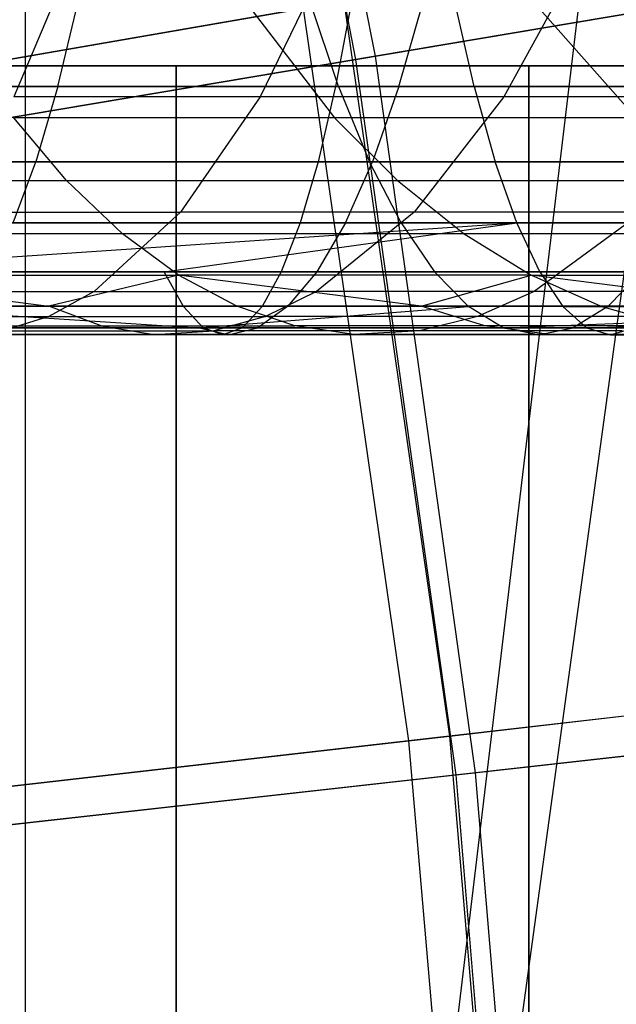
# Model space of a CAD drawing. Extents: x 0.1 to 12.1, y -6 to 6.
# Tile 303 of 334: x 10.7 to 10.922, y 0.451 to 0.817. Entities that reach past the tile are written whole.
import ezdxf

# ---------------------------------------------------------------- set-up
doc = ezdxf.new("R2010")
doc.units = 0
doc.header["$LTSCALE"] = 2.54
doc.layers.get('0').update_dxf_attribs({"linetype": 'CONTINUOUS'})

# ---------------------------------------------------------------- blocks, each defined once
blk = doc.blocks.new('DROPS_COLOR_B-11195_STL')
at = {"color": 0}
for p, q in [((10.70236, -0.90001, 53.14228), (10.91749, 0.89999, 53.42136)), ((10.70236, -0.90001, 53.14228), (10.91749, 0.89999, 53.42136)), ((10.70236, -0.90001, 53.14228), (10.70236, 0.89999, 53.14228)), ((10.70236, -0.90001, 53.14228), (10.70236, 0.89999, 53.14228)), ((10.70236, -0.90001, 60.74453), (10.70236, 0.89999, 60.74453)), ((10.70236, -0.90001, 60.74453), (10.70236, 0.89999, 60.74453)), ((10.94323, 0.85583, 53.45714), (10.70236, -0.90001, 53.14228)), ((10.94323, 0.85583, 53.45714), (10.70236, -0.90001, 53.14228)), ((10.72114, 0.8431, 54.47763), (10.69805, 0.7885, 54.406)), ((10.72114, 0.8431, 54.47763), (10.69805, 0.7885, 54.406)), ((10.81623, 0.8431, 54.4445), (10.78972, 0.7885, 54.37407)), ((10.81623, 0.8431, 54.4445), (10.78972, 0.7885, 54.37407)), ((10.91028, 0.8431, 54.40647), (10.88038, 0.7885, 54.33741)), ((10.91028, 0.8431, 54.40647), (10.88038, 0.7885, 54.33741)), ((10.77761, 0.83241, 53.61486), (10.81736, 0.78067, 53.67902)), ((10.77761, 0.83241, 53.61486), (10.81736, 0.78067, 53.67902)), ((10.88376, 0.83241, 53.54167), (10.92956, 0.78067, 53.60165)), ((10.88376, 0.83241, 53.54167), (10.92956, 0.78067, 53.60165)), ((10.65271, 0.7948, 10.9169), (10.82082, 0.82389, 10.63887)), ((10.65271, 0.7948, 10.9169), (10.82082, 0.82389, 10.63887)), ((10.82082, 0.82389, 10.63887), (10.86009, 0.55076, 10.63887)), ((10.82082, 0.82389, 10.63887), (10.86009, 0.55076, 10.63887)), ((10.80573, 0.82128, 4.72138), (10.63621, 0.79194, 4.44423)), ((10.80573, 0.82128, 4.72138), (10.63621, 0.79194, 4.44423)), ((10.71443, 0.79227, 56.25608), (10.72196, 0.82386, 56.30084)), ((10.71443, 0.79227, 56.25608), (10.72196, 0.82386, 56.30084)), ((10.80573, 0.82128, 4.72138), (10.84488, 0.54901, 4.72138)), ((10.80573, 0.82128, 4.72138), (10.84488, 0.54901, 4.72138)), ((10.81889, 0.79227, 55.58265), (10.80835, 0.82386, 55.53851)), ((10.81889, 0.79227, 55.58265), (10.80835, 0.82386, 55.53851)), ((10.82368, 0.82386, 58.10547), (10.81772, 0.79227, 58.06048)), ((10.82368, 0.82386, 58.10547), (10.81772, 0.79227, 58.06048)), ((10.84134, 0.79227, 56.23245), (10.85038, 0.82386, 56.27692)), ((10.84134, 0.79227, 56.23245), (10.85038, 0.82386, 56.27692)), ((10.86935, 0.79227, 57.40679), (10.86216, 0.82386, 57.36198)), ((10.86935, 0.79227, 57.40679), (10.86216, 0.82386, 57.36198)), ((10.75846, 0.8, 33.64698), (10.59154, 0.8, 34.04997)), ((10.59154, 0.8, 19.82379), (10.75846, 0.8, 20.22678)), ((10.75846, 0.8, 33.64698), (10.59154, 0.8, 34.04997)), ((10.59154, 0.8, 19.82379), (10.75846, 0.8, 20.22678)), ((10.75846, 0, 33.64698), (10.75846, 0.8, 33.64698)), ((10.88963, 0.8, 33.23098), (10.75846, 0.8, 33.64698)), ((10.75846, 0, 33.64698), (10.75846, 0.8, 33.64698)), ((10.75846, 0.8, 20.22678), (10.75846, 0, 20.22678)), ((10.75846, 0.8, 20.22678), (10.88963, 0.8, 20.64279)), ((10.75846, 0.8, 20.22678), (10.75846, 0, 20.22678)), ((10.88963, 0.8, 33.23098), (10.75846, 0.8, 33.64698)), ((10.75846, 0.8, 20.22678), (10.88963, 0.8, 20.64279)), ((10.88963, 0, 33.23098), (10.88963, 0.8, 33.23098)), ((10.98404, 0.8, 32.80512), (10.88963, 0.8, 33.23098)), ((10.88963, 0, 33.23098), (10.88963, 0.8, 33.23098)), ((10.88963, 0.8, 20.64279), (10.88963, 0, 20.64279)), ((10.88963, 0.8, 20.64279), (10.98404, 0.8, 21.06864)), ((10.88963, 0.8, 20.64279), (10.88963, 0, 20.64279)), ((10.98404, 0.8, 32.80512), (10.88963, 0.8, 33.23098)), ((10.88963, 0.8, 20.64279), (10.98404, 0.8, 21.06864)), ((10.71443, 0.79227, 56.25608), (10.58725, 0.79227, 56.27536)), ((10.71443, 0.79227, 56.25608), (10.58725, 0.79227, 56.27536)), ((10.5978, 0.79227, 57.44269), (10.86935, 0.79227, 57.40679)), ((10.5978, 0.79227, 57.44269), (10.86935, 0.79227, 57.40679)), ((10.81889, 0.79227, 55.58265), (10.60828, 0.79227, 55.62556)), ((10.81889, 0.79227, 55.58265), (10.60828, 0.79227, 55.62556)), ((10.81772, 0.79227, 58.06048), (10.66424, 0.79227, 58.07864)), ((10.81772, 0.79227, 58.06048), (10.66424, 0.79227, 58.07864)), ((10.71443, 0.79227, 56.25608), (10.70622, 0.76431, 56.20732)), ((10.71443, 0.79227, 56.25608), (10.70622, 0.76431, 56.20732)), ((10.84134, 0.79227, 56.23245), (10.71443, 0.79227, 56.25608)), ((10.84134, 0.79227, 56.23245), (10.71443, 0.79227, 56.25608)), ((10.81772, 0.79227, 58.06048), (10.81123, 0.76431, 58.01146)), ((10.81772, 0.79227, 58.06048), (10.81123, 0.76431, 58.01146)), ((10.97065, 0.79227, 58.03812), (10.81772, 0.79227, 58.06048)), ((10.97065, 0.79227, 58.03812), (10.81772, 0.79227, 58.06048)), ((11.02686, 0.79227, 55.52549), (10.81889, 0.79227, 55.58265)), ((10.81889, 0.79227, 55.58265), (10.83037, 0.76431, 55.63075)), ((10.81889, 0.79227, 55.58265), (10.83037, 0.76431, 55.63075)), ((11.02686, 0.79227, 55.52549), (10.81889, 0.79227, 55.58265)), ((10.84134, 0.79227, 56.23245), (10.83149, 0.76431, 56.184)), ((10.84134, 0.79227, 56.23245), (10.83149, 0.76431, 56.184)), ((10.96739, 0.79227, 56.20456), (10.84134, 0.79227, 56.23245)), ((10.96739, 0.79227, 56.20456), (10.84134, 0.79227, 56.23245)), ((10.86935, 0.79227, 57.40679), (11.13763, 0.79227, 57.35624)), ((10.86935, 0.79227, 57.40679), (11.13763, 0.79227, 57.35624)), ((10.86935, 0.79227, 57.40679), (10.87718, 0.76431, 57.45561)), ((10.86935, 0.79227, 57.40679), (10.87718, 0.76431, 57.45561)), ((10.78972, 0.7885, 54.37407), (10.69805, 0.7885, 54.406)), ((10.78972, 0.7885, 54.37407), (10.69805, 0.7885, 54.406)), ((10.78972, 0.7885, 54.37407), (10.76007, 0.74562, 54.29531)), ((10.78972, 0.7885, 54.37407), (10.76007, 0.74562, 54.29531)), ((10.88038, 0.7885, 54.33741), (10.78972, 0.7885, 54.37407)), ((10.88038, 0.7885, 54.33741), (10.78972, 0.7885, 54.37407)), ((10.88038, 0.7885, 54.33741), (10.84694, 0.74562, 54.26018)), ((10.88038, 0.7885, 54.33741), (10.84694, 0.74562, 54.26018)), ((10.96912, 0.7885, 54.29633), (10.88038, 0.7885, 54.33741)), ((10.96912, 0.7885, 54.29633), (10.88038, 0.7885, 54.33741)), ((10.71764, 0.75739, 53.78511), (10.69804, 0.78067, 53.74526)), ((10.81736, 0.78067, 53.67902), (10.69804, 0.78067, 53.74526)), ((10.71764, 0.75739, 53.78511), (10.69804, 0.78067, 53.74526)), ((10.81736, 0.78067, 53.67902), (10.69804, 0.78067, 53.74526)), ((10.84075, 0.75739, 53.71677), (10.81736, 0.78067, 53.67902)), ((10.92956, 0.78067, 53.60165), (10.81736, 0.78067, 53.67902)), ((10.84075, 0.75739, 53.71677), (10.81736, 0.78067, 53.67902)), ((10.92956, 0.78067, 53.60165), (10.81736, 0.78067, 53.67902)), ((10.58069, 0.76431, 56.22635), (10.70622, 0.76431, 56.20732)), ((10.58069, 0.76431, 56.22635), (10.70622, 0.76431, 56.20732)), ((10.87718, 0.76431, 57.45561), (10.60294, 0.76431, 57.49187)), ((10.87718, 0.76431, 57.45561), (10.60294, 0.76431, 57.49187)), ((10.61648, 0.76431, 55.67431), (10.83037, 0.76431, 55.63075)), ((10.61648, 0.76431, 55.67431), (10.83037, 0.76431, 55.63075)), ((10.81123, 0.76431, 58.01146), (10.6591, 0.76431, 58.02946)), ((10.81123, 0.76431, 58.01146), (10.6591, 0.76431, 58.02946)), ((10.6978, 0.74161, 56.15732), (10.70622, 0.76431, 56.20732)), ((10.6978, 0.74161, 56.15732), (10.70622, 0.76431, 56.20732)), ((10.70622, 0.76431, 56.20732), (10.83149, 0.76431, 56.184)), ((10.70622, 0.76431, 56.20732), (10.83149, 0.76431, 56.184)), ((10.81123, 0.76431, 58.01146), (10.80458, 0.74161, 57.96119)), ((10.81123, 0.76431, 58.01146), (10.80458, 0.74161, 57.96119)), ((10.96282, 0.76431, 57.9893), (10.81123, 0.76431, 58.01146)), ((10.96282, 0.76431, 57.9893), (10.81123, 0.76431, 58.01146)), ((10.82138, 0.74161, 56.13431), (10.83149, 0.76431, 56.184)), ((10.82138, 0.74161, 56.13431), (10.83149, 0.76431, 56.184)), ((10.83037, 0.76431, 55.63075), (11.04158, 0.76431, 55.57269)), ((10.84215, 0.74161, 55.68007), (10.83037, 0.76431, 55.63075)), ((10.83037, 0.76431, 55.63075), (11.04158, 0.76431, 55.57269)), ((10.84215, 0.74161, 55.68007), (10.83037, 0.76431, 55.63075)), ((10.83149, 0.76431, 56.184), (10.9559, 0.76431, 56.15646)), ((10.83149, 0.76431, 56.184), (10.9559, 0.76431, 56.15646)), ((10.88521, 0.74161, 57.50568), (10.87718, 0.76431, 57.45561)), ((11.14812, 0.76431, 57.40456), (10.87718, 0.76431, 57.45561)), ((10.88521, 0.74161, 57.50568), (10.87718, 0.76431, 57.45561)), ((11.14812, 0.76431, 57.40456), (10.87718, 0.76431, 57.45561)), ((10.589, 0.75739, 53.84086), (10.71764, 0.75739, 53.78511)), ((10.589, 0.75739, 53.84086), (10.71764, 0.75739, 53.78511)), ((10.71764, 0.75739, 53.78511), (10.84075, 0.75739, 53.71677)), ((10.71764, 0.75739, 53.78511), (10.84075, 0.75739, 53.71677)), ((10.71764, 0.75739, 53.78511), (10.73843, 0.73756, 53.82737)), ((10.71764, 0.75739, 53.78511), (10.73843, 0.73756, 53.82737)), ((10.84075, 0.75739, 53.71677), (10.95651, 0.75739, 53.63694)), ((10.84075, 0.75739, 53.71677), (10.95651, 0.75739, 53.63694)), ((10.84075, 0.75739, 53.71677), (10.86556, 0.73756, 53.7568)), ((10.84075, 0.75739, 53.71677), (10.86556, 0.73756, 53.7568)), ((10.67224, 0.74562, 54.32591), (10.76007, 0.74562, 54.29531)), ((10.67224, 0.74562, 54.32591), (10.76007, 0.74562, 54.29531)), ((10.7279, 0.71612, 54.20983), (10.76007, 0.74562, 54.29531)), ((10.7279, 0.71612, 54.20983), (10.76007, 0.74562, 54.29531)), ((10.84694, 0.74562, 54.26018), (10.76007, 0.74562, 54.29531)), ((10.84694, 0.74562, 54.26018), (10.76007, 0.74562, 54.29531)), ((10.84694, 0.74562, 54.26018), (10.81066, 0.71612, 54.17637)), ((10.84694, 0.74562, 54.26018), (10.81066, 0.71612, 54.17637)), ((10.93197, 0.74562, 54.22082), (10.84694, 0.74562, 54.26018)), ((10.93197, 0.74562, 54.22082), (10.84694, 0.74562, 54.26018)), ((10.93197, 0.74562, 54.22082), (10.89166, 0.71612, 54.13887)), ((10.93197, 0.74562, 54.22082), (10.89166, 0.71612, 54.13887)), ((10.6082, 0.74161, 57.5423), (10.88521, 0.74161, 57.50568)), ((10.6082, 0.74161, 57.5423), (10.88521, 0.74161, 57.50568)), ((10.61377, 0.72342, 57.59555), (10.88521, 0.74161, 57.50568)), ((10.61377, 0.72342, 57.59555), (10.88521, 0.74161, 57.50568)), ((10.84215, 0.74161, 55.68007), (10.6249, 0.74161, 55.72431)), ((10.84215, 0.74161, 55.68007), (10.6249, 0.74161, 55.72431)), ((10.80458, 0.74161, 57.96119), (10.65383, 0.74161, 57.97903)), ((10.80458, 0.74161, 57.96119), (10.65383, 0.74161, 57.97903)), ((10.82138, 0.74161, 56.13431), (10.6978, 0.74161, 56.15732)), ((10.82138, 0.74161, 56.13431), (10.6978, 0.74161, 56.15732)), ((10.75399, 0.72342, 57.57896), (10.88521, 0.74161, 57.50568)), ((10.75399, 0.72342, 57.57896), (10.88521, 0.74161, 57.50568)), ((10.80458, 0.74161, 57.96119), (10.79755, 0.72342, 57.90812)), ((10.80458, 0.74161, 57.96119), (10.79755, 0.72342, 57.90812)), ((10.95478, 0.74161, 57.93924), (10.80458, 0.74161, 57.96119)), ((10.95478, 0.74161, 57.93924), (10.80458, 0.74161, 57.96119)), ((10.82138, 0.74161, 56.13431), (10.81072, 0.72342, 56.08184)), ((10.82138, 0.74161, 56.13431), (10.81072, 0.72342, 56.08184)), ((10.94413, 0.74161, 56.10715), (10.82138, 0.74161, 56.13431)), ((10.94413, 0.74161, 56.10715), (10.82138, 0.74161, 56.13431)), ((11.05667, 0.74161, 55.6211), (10.84215, 0.74161, 55.68007)), ((10.84215, 0.74161, 55.68007), (10.85458, 0.72342, 55.73214)), ((10.84215, 0.74161, 55.68007), (10.85458, 0.72342, 55.73214)), ((11.05667, 0.74161, 55.6211), (10.84215, 0.74161, 55.68007)), ((10.88521, 0.74161, 57.50568), (11.15889, 0.74161, 57.45411)), ((10.8937, 0.72342, 57.55854), (10.88521, 0.74161, 57.50568)), ((10.88521, 0.74161, 57.50568), (11.15889, 0.74161, 57.45411)), ((10.8937, 0.72342, 57.55854), (10.88521, 0.74161, 57.50568)), ((10.73843, 0.73756, 53.82737), (10.6056, 0.73756, 53.88494)), ((10.73843, 0.73756, 53.82737), (10.6056, 0.73756, 53.88494)), ((10.75935, 0.72216, 53.86991), (10.73843, 0.73756, 53.82737)), ((10.86556, 0.73756, 53.7568), (10.73843, 0.73756, 53.82737)), ((10.75935, 0.72216, 53.86991), (10.73843, 0.73756, 53.82737)), ((10.86556, 0.73756, 53.7568), (10.73843, 0.73756, 53.82737)), ((10.9851, 0.73756, 53.67437), (10.86556, 0.73756, 53.7568)), ((10.86556, 0.73756, 53.7568), (10.89052, 0.72216, 53.79709)), ((10.86556, 0.73756, 53.7568), (10.89052, 0.72216, 53.79709)), ((10.9851, 0.73756, 53.67437), (10.86556, 0.73756, 53.7568)), ((10.75399, 0.72342, 57.57896), (10.61377, 0.72342, 57.59555)), ((10.75399, 0.72342, 57.57896), (10.61377, 0.72342, 57.59555)), ((10.62229, 0.72216, 53.9293), (10.75935, 0.72216, 53.86991)), ((10.62229, 0.72216, 53.9293), (10.75935, 0.72216, 53.86991)), ((10.62229, 0.72216, 53.9293), (10.71106, 0.71063, 53.94633)), ((10.62229, 0.72216, 53.9293), (10.71106, 0.71063, 53.94633)), ((10.63379, 0.72342, 55.77711), (10.85458, 0.72342, 55.73214)), ((10.63379, 0.72342, 55.77711), (10.85458, 0.72342, 55.73214)), ((10.79755, 0.72342, 57.90812), (10.64827, 0.72342, 57.92578)), ((10.79755, 0.72342, 57.90812), (10.64827, 0.72342, 57.92578)), ((10.68891, 0.72342, 56.10453), (10.81072, 0.72342, 56.08184)), ((10.68891, 0.72342, 56.10453), (10.81072, 0.72342, 56.08184)), ((10.75935, 0.72216, 53.86991), (10.71106, 0.71063, 53.94633)), ((10.75935, 0.72216, 53.86991), (10.71106, 0.71063, 53.94633)), ((10.76111, 0.71049, 57.63278), (10.75399, 0.72342, 57.57896)), ((10.8937, 0.72342, 57.55854), (10.75399, 0.72342, 57.57896)), ((10.76111, 0.71049, 57.63278), (10.75399, 0.72342, 57.57896)), ((10.8937, 0.72342, 57.55854), (10.75399, 0.72342, 57.57896)), ((10.78102, 0.71063, 53.91395), (10.75935, 0.72216, 53.86991)), ((10.84961, 0.71063, 53.87802), (10.75935, 0.72216, 53.86991)), ((10.78102, 0.71063, 53.91395), (10.75935, 0.72216, 53.86991)), ((10.84961, 0.71063, 53.87802), (10.75935, 0.72216, 53.86991)), ((10.89052, 0.72216, 53.79709), (10.75935, 0.72216, 53.86991)), ((10.89052, 0.72216, 53.79709), (10.75935, 0.72216, 53.86991)), ((10.79755, 0.72342, 57.90812), (10.79043, 0.71049, 57.8543)), ((10.79755, 0.72342, 57.90812), (10.79043, 0.71049, 57.8543)), ((10.9463, 0.72342, 57.88638), (10.79755, 0.72342, 57.90812)), ((10.9463, 0.72342, 57.88638), (10.79755, 0.72342, 57.90812)), ((10.81072, 0.72342, 56.08184), (10.7999, 0.71049, 56.02865)), ((10.81072, 0.72342, 56.08184), (10.7999, 0.71049, 56.02865)), ((10.81072, 0.72342, 56.08184), (10.93169, 0.72342, 56.05508)), ((10.81072, 0.72342, 56.08184), (10.93169, 0.72342, 56.05508)), ((10.84961, 0.71063, 53.87802), (10.89052, 0.72216, 53.79709)), ((10.84961, 0.71063, 53.87802), (10.89052, 0.72216, 53.79709)), ((10.85458, 0.72342, 55.73214), (11.07261, 0.72342, 55.67221)), ((10.86719, 0.71049, 55.78494), (10.85458, 0.72342, 55.73214)), ((10.85458, 0.72342, 55.73214), (11.07261, 0.72342, 55.67221)), ((10.86719, 0.71049, 55.78494), (10.85458, 0.72342, 55.73214)), ((10.89052, 0.72216, 53.79709), (11.01386, 0.72216, 53.71204)), ((10.91637, 0.71063, 53.8388), (10.89052, 0.72216, 53.79709)), ((10.91637, 0.71063, 53.8388), (10.89052, 0.72216, 53.79709)), ((10.98107, 0.71063, 53.79646), (10.89052, 0.72216, 53.79709)), ((10.98107, 0.71063, 53.79646), (10.89052, 0.72216, 53.79709)), ((10.89052, 0.72216, 53.79709), (11.01386, 0.72216, 53.71204)), ((11.17025, 0.72342, 57.50643), (10.8937, 0.72342, 57.55854)), ((10.8937, 0.72342, 57.55854), (10.9023, 0.71049, 57.61214)), ((10.8937, 0.72342, 57.55854), (10.9023, 0.71049, 57.61214)), ((11.17025, 0.72342, 57.50643), (10.8937, 0.72342, 57.55854)), ((10.93169, 0.72342, 56.05508), (10.91909, 0.71049, 56.00228)), ((10.93169, 0.72342, 56.05508), (10.91909, 0.71049, 56.00228)), ((10.64422, 0.71612, 54.23899), (10.7279, 0.71612, 54.20983)), ((10.64422, 0.71612, 54.23899), (10.7279, 0.71612, 54.20983)), ((10.7279, 0.71612, 54.20983), (10.71109, 0.70685, 54.16519)), ((10.7279, 0.71612, 54.20983), (10.71109, 0.70685, 54.16519)), ((10.7279, 0.71612, 54.20983), (10.81066, 0.71612, 54.17637)), ((10.7279, 0.71612, 54.20983), (10.81066, 0.71612, 54.17637)), ((10.81066, 0.71612, 54.17637), (10.7917, 0.70685, 54.13259)), ((10.81066, 0.71612, 54.17637), (10.7917, 0.70685, 54.13259)), ((10.89166, 0.71612, 54.13887), (10.81066, 0.71612, 54.17637)), ((10.89166, 0.71612, 54.13887), (10.81066, 0.71612, 54.17637)), ((10.89166, 0.71612, 54.13887), (10.8706, 0.70685, 54.09607)), ((10.89166, 0.71612, 54.13887), (10.8706, 0.70685, 54.09607)), ((10.97108, 0.71612, 54.09728), (10.89166, 0.71612, 54.13887)), ((10.97108, 0.71612, 54.09728), (10.89166, 0.71612, 54.13887)), ((10.76111, 0.71049, 57.63278), (10.61941, 0.71049, 57.64954)), ((10.76111, 0.71049, 57.63278), (10.61941, 0.71049, 57.64954)), ((10.71106, 0.71063, 53.94633), (10.63959, 0.71063, 53.97523)), ((10.71106, 0.71063, 53.94633), (10.63959, 0.71063, 53.97523)), ((10.79043, 0.71049, 57.8543), (10.64263, 0.71049, 57.87179)), ((10.79043, 0.71049, 57.8543), (10.64263, 0.71049, 57.87179)), ((10.6428, 0.71049, 55.83064), (10.76648, 0.70261, 55.8643)), ((10.86719, 0.71049, 55.78494), (10.6428, 0.71049, 55.83064)), ((10.6428, 0.71049, 55.83064), (10.76648, 0.70261, 55.8643)), ((10.86719, 0.71049, 55.78494), (10.6428, 0.71049, 55.83064)), ((10.7999, 0.71049, 56.02865), (10.6799, 0.71049, 56.05099)), ((10.7999, 0.71049, 56.02865), (10.6799, 0.71049, 56.05099)), ((10.7305, 0.70337, 53.99124), (10.71106, 0.71063, 53.94633)), ((10.78102, 0.71063, 53.91395), (10.71106, 0.71063, 53.94633)), ((10.7305, 0.70337, 53.99124), (10.71106, 0.71063, 53.94633)), ((10.78102, 0.71063, 53.91395), (10.71106, 0.71063, 53.94633)), ((10.76842, 0.70261, 57.68804), (10.76111, 0.71049, 57.63278)), ((10.9023, 0.71049, 57.61214), (10.76111, 0.71049, 57.63278)), ((10.76842, 0.70261, 57.68804), (10.76111, 0.71049, 57.63278)), ((10.9023, 0.71049, 57.61214), (10.76111, 0.71049, 57.63278)), ((10.76648, 0.70261, 55.8643), (10.86719, 0.71049, 55.78494)), ((10.76648, 0.70261, 55.8643), (10.86719, 0.71049, 55.78494)), ((10.80262, 0.70337, 53.95786), (10.78102, 0.71063, 53.91395)), ((10.84961, 0.71063, 53.87802), (10.78102, 0.71063, 53.91395)), ((10.80262, 0.70337, 53.95786), (10.78102, 0.71063, 53.91395)), ((10.84961, 0.71063, 53.87802), (10.78102, 0.71063, 53.91395)), ((10.79043, 0.71049, 57.8543), (10.78312, 0.70261, 57.79904)), ((10.79043, 0.71049, 57.8543), (10.78312, 0.70261, 57.79904)), ((10.7999, 0.71049, 56.02865), (10.7888, 0.70261, 55.97402)), ((10.7999, 0.71049, 56.02865), (10.7888, 0.70261, 55.97402)), ((10.9377, 0.71049, 57.83278), (10.79043, 0.71049, 57.8543)), ((10.9377, 0.71049, 57.83278), (10.79043, 0.71049, 57.8543)), ((10.91909, 0.71049, 56.00228), (10.7999, 0.71049, 56.02865)), ((10.91909, 0.71049, 56.00228), (10.7999, 0.71049, 56.02865)), ((10.87332, 0.70337, 53.92083), (10.84961, 0.71063, 53.87802)), ((10.91637, 0.71063, 53.8388), (10.84961, 0.71063, 53.87802)), ((10.87332, 0.70337, 53.92083), (10.84961, 0.71063, 53.87802)), ((10.91637, 0.71063, 53.8388), (10.84961, 0.71063, 53.87802)), ((10.88013, 0.70261, 55.83915), (10.86719, 0.71049, 55.78494)), ((10.88013, 0.70261, 55.83915), (10.86719, 0.71049, 55.78494)), ((11.08876, 0.71049, 55.72403), (10.86719, 0.71049, 55.78494)), ((11.08876, 0.71049, 55.72403), (10.86719, 0.71049, 55.78494)), ((10.88013, 0.70261, 55.83915), (11.08876, 0.71049, 55.72403)), ((10.88013, 0.70261, 55.83915), (11.08876, 0.71049, 55.72403)), ((10.9023, 0.71049, 57.61214), (11.18178, 0.71049, 57.55948)), ((10.9023, 0.71049, 57.61214), (11.18178, 0.71049, 57.55948)), ((10.9023, 0.71049, 57.61214), (10.91113, 0.70261, 57.66718)), ((10.9023, 0.71049, 57.61214), (10.91113, 0.70261, 57.66718)), ((10.91909, 0.71049, 56.00228), (10.90614, 0.70261, 55.94807)), ((10.91909, 0.71049, 56.00228), (10.90614, 0.70261, 55.94807)), ((10.91113, 0.70261, 57.66718), (11.18178, 0.71049, 57.55948)), ((10.91113, 0.70261, 57.66718), (11.18178, 0.71049, 57.55948)), ((10.98107, 0.71063, 53.79646), (10.91637, 0.71063, 53.8388)), ((10.91637, 0.71063, 53.8388), (10.94215, 0.70337, 53.8804)), ((10.91637, 0.71063, 53.8388), (10.94215, 0.70337, 53.8804)), ((10.98107, 0.71063, 53.79646), (10.91637, 0.71063, 53.8388)), ((11.03773, 0.71049, 55.97181), (10.91909, 0.71049, 56.00228)), ((11.03773, 0.71049, 55.97181), (10.91909, 0.71049, 56.00228)), ((10.62959, 0.70685, 54.19359), (10.71109, 0.70685, 54.16519)), ((10.62959, 0.70685, 54.19359), (10.71109, 0.70685, 54.16519)), ((10.71109, 0.70685, 54.16519), (10.69397, 0.70145, 54.11971)), ((10.71109, 0.70685, 54.16519), (10.69397, 0.70145, 54.11971)), ((10.71109, 0.70685, 54.16519), (10.7917, 0.70685, 54.13259)), ((10.71109, 0.70685, 54.16519), (10.7917, 0.70685, 54.13259)), ((10.7917, 0.70685, 54.13259), (10.77239, 0.70145, 54.08799)), ((10.7917, 0.70685, 54.13259), (10.77239, 0.70145, 54.08799)), ((10.8706, 0.70685, 54.09607), (10.7917, 0.70685, 54.13259)), ((10.8706, 0.70685, 54.09607), (10.7917, 0.70685, 54.13259)), ((10.8706, 0.70685, 54.09607), (10.84915, 0.70145, 54.05246)), ((10.8706, 0.70685, 54.09607), (10.84915, 0.70145, 54.05246)), ((10.94797, 0.70685, 54.05555), (10.8706, 0.70685, 54.09607)), ((10.94797, 0.70685, 54.05555), (10.8706, 0.70685, 54.09607)), ((10.65683, 0.70337, 54.02103), (10.7305, 0.70337, 53.99124)), ((10.65683, 0.70337, 54.02103), (10.7305, 0.70337, 53.99124)), ((10.7305, 0.70337, 53.99124), (10.80262, 0.70337, 53.95786)), ((10.7305, 0.70337, 53.99124), (10.80262, 0.70337, 53.95786)), ((10.7305, 0.70337, 53.99124), (10.75021, 0.70015, 54.03676)), ((10.7305, 0.70337, 53.99124), (10.75021, 0.70015, 54.03676)), ((10.82451, 0.70015, 54.00236), (10.80262, 0.70337, 53.95786)), ((10.87332, 0.70337, 53.92083), (10.80262, 0.70337, 53.95786)), ((10.82451, 0.70015, 54.00236), (10.80262, 0.70337, 53.95786)), ((10.87332, 0.70337, 53.92083), (10.80262, 0.70337, 53.95786)), ((10.89736, 0.70015, 53.96421), (10.87332, 0.70337, 53.92083)), ((10.94215, 0.70337, 53.8804), (10.87332, 0.70337, 53.92083)), ((10.89736, 0.70015, 53.96421), (10.87332, 0.70337, 53.92083)), ((10.94215, 0.70337, 53.8804), (10.87332, 0.70337, 53.92083)), ((10.76842, 0.70261, 57.68804), (10.6252, 0.70261, 57.70498)), ((10.76842, 0.70261, 57.68804), (10.6252, 0.70261, 57.70498)), ((10.77577, 0.69999, 57.74354), (10.63102, 0.69999, 57.76066)), ((10.77577, 0.69999, 57.74354), (10.63102, 0.69999, 57.76066)), ((10.78312, 0.70261, 57.79904), (10.63684, 0.70261, 57.81635)), ((10.78312, 0.70261, 57.79904), (10.63684, 0.70261, 57.81635)), ((10.65206, 0.70261, 55.88561), (10.76648, 0.70261, 55.8643)), ((10.65206, 0.70261, 55.88561), (10.76648, 0.70261, 55.8643)), ((10.77764, 0.69999, 55.91916), (10.66135, 0.69999, 55.94082)), ((10.77764, 0.69999, 55.91916), (10.66135, 0.69999, 55.94082)), ((10.67065, 0.70261, 55.99603), (10.7888, 0.70261, 55.97402)), ((10.67065, 0.70261, 55.99603), (10.7888, 0.70261, 55.97402)), ((10.75021, 0.70015, 54.03676), (10.6743, 0.70015, 54.06745)), ((10.75021, 0.70015, 54.03676), (10.6743, 0.70015, 54.06745)), ((10.69397, 0.70145, 54.11971), (10.77239, 0.70145, 54.08799)), ((10.69397, 0.70145, 54.11971), (10.77239, 0.70145, 54.08799)), ((10.75021, 0.70015, 54.03676), (10.77239, 0.70145, 54.08799)), ((10.75021, 0.70015, 54.03676), (10.77239, 0.70145, 54.08799)), ((10.82451, 0.70015, 54.00236), (10.75021, 0.70015, 54.03676)), ((10.82451, 0.70015, 54.00236), (10.75021, 0.70015, 54.03676)), ((10.76648, 0.70261, 55.8643), (10.88013, 0.70261, 55.83915)), ((10.77764, 0.69999, 55.91916), (10.76648, 0.70261, 55.8643)), ((10.76648, 0.70261, 55.8643), (10.88013, 0.70261, 55.83915)), ((10.77764, 0.69999, 55.91916), (10.76648, 0.70261, 55.8643)), ((10.77577, 0.69999, 57.74354), (10.76842, 0.70261, 57.68804)), ((10.91113, 0.70261, 57.66718), (10.76842, 0.70261, 57.68804)), ((10.77577, 0.69999, 57.74354), (10.76842, 0.70261, 57.68804)), ((10.91113, 0.70261, 57.66718), (10.76842, 0.70261, 57.68804)), ((10.84915, 0.70145, 54.05246), (10.77239, 0.70145, 54.08799)), ((10.84915, 0.70145, 54.05246), (10.77239, 0.70145, 54.08799)), ((10.78312, 0.70261, 57.79904), (10.77577, 0.69999, 57.74354)), ((10.78312, 0.70261, 57.79904), (10.77577, 0.69999, 57.74354)), ((10.92, 0.69999, 57.72245), (10.77577, 0.69999, 57.74354)), ((10.92, 0.69999, 57.72245), (10.77577, 0.69999, 57.74354)), ((10.77764, 0.69999, 55.91916), (10.7888, 0.70261, 55.97402)), ((10.77764, 0.69999, 55.91916), (10.7888, 0.70261, 55.97402)), ((10.89314, 0.69999, 55.89361), (10.77764, 0.69999, 55.91916)), ((10.89314, 0.69999, 55.89361), (10.77764, 0.69999, 55.91916)), ((10.92887, 0.70261, 57.77774), (10.78312, 0.70261, 57.79904)), ((10.92887, 0.70261, 57.77774), (10.78312, 0.70261, 57.79904)), ((10.7888, 0.70261, 55.97402), (10.90614, 0.70261, 55.94807)), ((10.7888, 0.70261, 55.97402), (10.90614, 0.70261, 55.94807)), ((10.84915, 0.70145, 54.05246), (10.82451, 0.70015, 54.00236)), ((10.84915, 0.70145, 54.05246), (10.82451, 0.70015, 54.00236)), ((10.89736, 0.70015, 53.96421), (10.82451, 0.70015, 54.00236)), ((10.89736, 0.70015, 53.96421), (10.82451, 0.70015, 54.00236)), ((10.92442, 0.70145, 54.01304), (10.84915, 0.70145, 54.05246)), ((10.92442, 0.70145, 54.01304), (10.84915, 0.70145, 54.05246)), ((10.88013, 0.70261, 55.83915), (10.99327, 0.70261, 55.8101)), ((10.89314, 0.69999, 55.89361), (10.88013, 0.70261, 55.83915)), ((10.88013, 0.70261, 55.83915), (10.99327, 0.70261, 55.8101)), ((10.89314, 0.69999, 55.89361), (10.88013, 0.70261, 55.83915)), ((10.89314, 0.69999, 55.89361), (10.90614, 0.70261, 55.94807)), ((10.89314, 0.69999, 55.89361), (10.90614, 0.70261, 55.94807)), ((11.00811, 0.69999, 55.86408), (10.89314, 0.69999, 55.89361)), ((11.00811, 0.69999, 55.86408), (10.89314, 0.69999, 55.89361)), ((10.96827, 0.70015, 53.92255), (10.89736, 0.70015, 53.96421)), ((10.96827, 0.70015, 53.92255), (10.89736, 0.70015, 53.96421)), ((10.90614, 0.70261, 55.94807), (11.02295, 0.70261, 55.91806)), ((10.90614, 0.70261, 55.94807), (11.02295, 0.70261, 55.91806)), ((10.91113, 0.70261, 57.66718), (11.05274, 0.70261, 57.6425)), ((10.91113, 0.70261, 57.66718), (11.05274, 0.70261, 57.6425)), ((10.91113, 0.70261, 57.66718), (10.92, 0.69999, 57.72245)), ((10.91113, 0.70261, 57.66718), (10.92, 0.69999, 57.72245)), ((10.92, 0.69999, 57.72245), (10.92887, 0.70261, 57.77774)), ((10.92, 0.69999, 57.72245), (10.92887, 0.70261, 57.77774)), ((10.92, 0.69999, 57.72245), (11.06312, 0.69999, 57.69752)), ((10.92, 0.69999, 57.72245), (11.06312, 0.69999, 57.69752)), ((10.86009, 0.55076, 10.63887), (11.01406, 0.56843, 10.35183)), ((10.86009, 0.55076, 10.63887), (11.01406, 0.56843, 10.35183)), ((11.00032, 0.56685, 5.00761), (10.84488, 0.54901, 4.72138)), ((11.00032, 0.56685, 5.00761), (10.84488, 0.54901, 4.72138)), ((10.69059, 0.53131, 10.9169), (10.86009, 0.55076, 10.63887)), ((10.69059, 0.53131, 10.9169), (10.86009, 0.55076, 10.63887)), ((10.86009, 0.55076, 10.63887), (10.8837, 0.27583, 10.63887)), ((10.86009, 0.55076, 10.63887), (10.8837, 0.27583, 10.63887)), ((10.84488, 0.54901, 4.72138), (10.67396, 0.5294, 4.44423)), ((10.84488, 0.54901, 4.72138), (10.67396, 0.5294, 4.44423)), ((10.84488, 0.54901, 4.72138), (10.86842, 0.27496, 4.72138)), ((10.84488, 0.54901, 4.72138), (10.86842, 0.27496, 4.72138))]:
    blk.add_line(p, q, dxfattribs=at)
blk = doc.blocks.new('GROUP_1')
at = {"color": 0}
for p, q in [((10.76533, 6.79967, 2.44362), (10.71337, 7.06327, 2.44362)), ((10.76533, 6.79967, 2.44362), (10.71337, 7.06327, 2.44362)), ((10.77255, 6.80089, 9.54642), (10.72051, 7.06488, 9.54642)), ((10.77255, 6.80089, 9.54642), (10.72051, 7.06488, 9.54642)), ((10.76533, 6.79967, 2.44362), (10.95117, 6.83096, 2.71504)), ((10.76533, 6.79967, 2.44362), (10.95117, 6.83096, 2.71504)), ((10.95783, 6.83209, 9.2746), (10.77255, 6.80089, 9.54642)), ((10.95783, 6.83209, 9.2746), (10.77255, 6.80089, 9.54642)), ((10.56504, 6.76595, 2.18298), (10.76533, 6.79967, 2.44362)), ((10.56504, 6.76595, 2.18298), (10.76533, 6.79967, 2.44362)), ((10.77255, 6.80089, 9.54642), (10.57278, 6.76725, 9.80747)), ((10.77255, 6.80089, 9.54642), (10.57278, 6.76725, 9.80747)), ((10.80256, 6.5336, 2.44362), (10.76533, 6.79967, 2.44362)), ((10.80256, 6.5336, 2.44362), (10.76533, 6.79967, 2.44362)), ((10.80983, 6.53441, 9.54642), (10.77255, 6.80089, 9.54642)), ((10.80983, 6.53441, 9.54642), (10.77255, 6.80089, 9.54642)), ((10.80256, 6.5336, 2.44362), (10.98985, 6.55452, 2.71504)), ((10.80256, 6.5336, 2.44362), (10.98985, 6.55452, 2.71504)), ((10.99656, 6.55527, 9.2746), (10.80983, 6.53441, 9.54642)), ((10.99656, 6.55527, 9.2746), (10.80983, 6.53441, 9.54642)), ((10.6007, 6.51106, 2.18298), (10.80256, 6.5336, 2.44362)), ((10.6007, 6.51106, 2.18298), (10.80256, 6.5336, 2.44362)), ((10.80983, 6.53441, 9.54642), (10.6085, 6.51193, 9.80747)), ((10.80983, 6.53441, 9.54642), (10.6085, 6.51193, 9.80747)), ((10.82494, 6.26587, 2.44362), (10.80256, 6.5336, 2.44362)), ((10.82494, 6.26587, 2.44362), (10.80256, 6.5336, 2.44362)), ((10.83224, 6.26628, 9.54642), (10.80983, 6.53441, 9.54642)), ((10.83224, 6.26628, 9.54642), (10.80983, 6.53441, 9.54642))]:
    blk.add_line(p, q, dxfattribs=at)
blk.add_blockref('DROPS_COLOR_B-11195_STL', (-0.06, 5.99731, -1.7), dxfattribs=at)

msp = doc.modelspace()

# ---------------------------------------------------------------- block references
at = {"color": 0}
msp.add_blockref('GROUP_1', (0.06, -5.99731, 1.7), dxfattribs=at)

doc.saveas('drawing.dxf')
